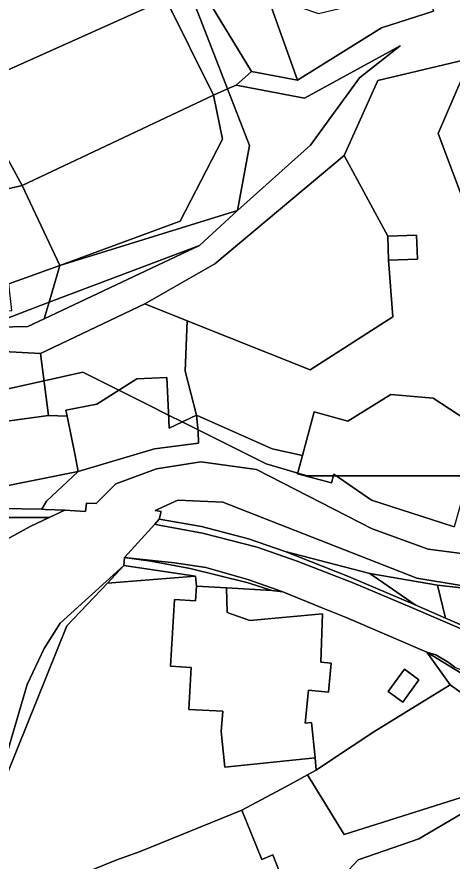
# Model space of a CAD drawing. Extents: x -502026 to -497664, y -1143484 to -1138019.
# Drawn here: x -498561.6 to -498471.5, y -1140322.7 to -1140148 of the extents above; entities that cross this region are included whole.
import ezdxf

# ---------------------------------------------------------------- set-up
doc = ezdxf.new("R2010")
doc.units = 0
for name, color, linetype in [('25', 7, 'Continuous'), ('37', 7, 'Continuous'), ('49', 7, 'Continuous'), ('55', 7, 'Continuous'), ('62', 7, 'Continuous')]:
    doc.layers.add(name, color=color, linetype=linetype)

msp = doc.modelspace()

# ---------------------------------------------------------------- linework, layer by layer
at = {"layer": '25'}
for points in [[(-498459.44, -1140207.56), (-498462.52, -1140223.86), (-498464.75, -1140231.55), (-498465.32, -1140233.53), (-498475.44, -1140226.91), (-498484.23, -1140226.1), (-498493.1, -1140231.68), (-498500.07, -1140229.73), (-498502.5, -1140238.77), (-498508.76, -1140237.36), (-498524.46, -1140230.4), (-498526.79, -1140221.28), (-498526.35, -1140210.91), (-498500.91, -1140221.06), (-498483.77, -1140210.04), (-498484.7, -1140198.35), (-498478.7, -1140198.14), (-498478.87, -1140193.14), (-498484.87, -1140193.35), (-498493.85, -1140176.66), (-498486.94, -1140161.15), (-498467.72, -1140156.6), (-498474.45, -1140172.14), (-498465.13, -1140196.85)], [(-498523.86, -1140195.27), (-498554.97, -1140207.04), (-498552.77, -1140199.4), (-498515.94, -1140188.02)], [(-498554.97, -1140207.04), (-498568.71, -1140212.24), (-498574.76, -1140209.81), (-498575.42, -1140207.73), (-498572.03, -1140206.48), (-498571.7, -1140209.67), (-498562.71, -1140208.75), (-498563.31, -1140203.23), (-498552.77, -1140199.4)], [(-498419.28, -1140264.96), (-498420.38, -1140273.31), (-498421.55, -1140283.59), (-498421.87, -1140286.43), (-498426.19, -1140286.08), (-498434.6, -1140274.31), (-498434.56, -1140272.45), (-498428.8, -1140272.57), (-498428.7, -1140267.45), (-498449.56, -1140267.04), (-498449.81, -1140279.55), (-498452.03, -1140279.51), (-498452.07, -1140281.54), (-498463.45, -1140276.51), (-498472.9, -1140272.41), (-498474.55, -1140265.61), (-498460.91, -1140267.15), (-498449.89, -1140266.73), (-498432.81, -1140265.27), (-498418.98, -1140262.69)], [(-498524.47, -1140265.81), (-498524.65, -1140268.85), (-498528.99, -1140268.6), (-498529.81, -1140282.37), (-498525.52, -1140282.63), (-498526.04, -1140291.37), (-498518.99, -1140291.71), (-498519.32, -1140295.92), (-498518.56, -1140303.28), (-498499.91, -1140301.37), (-498499.65, -1140303.89), (-498501.48, -1140304.88), (-498504.88, -1140306.73), (-498515.08, -1140312.18), (-498536.12, -1140320.73), (-498540.92, -1140322.47), (-498555.6, -1140328.41), (-498578.18, -1140335.35), (-498572.23, -1140322.83), (-498567.78, -1140314.8), (-498551.32, -1140274.05), (-498542.86, -1140265.2), (-498524.67, -1140263.71)], [(-498504.63, -1140331.64), (-498501.79, -1140338.9), (-498518.88, -1140341.39), (-498570.17, -1140355.34), (-498572.95, -1140355.31), (-498579.13, -1140355.34), (-498592.67, -1140352.97), (-498578.18, -1140335.35), (-498555.6, -1140328.41), (-498540.92, -1140322.47), (-498536.12, -1140320.73), (-498515.08, -1140312.18), (-498510.95, -1140322.38), (-498508.62, -1140321.44)]]:
    msp.add_lwpolyline(points, close=True, dxfattribs=at)
at = {"layer": '37'}
for points in [[(-498580.7, -1139904.91), (-498574.32, -1139926.66), (-498559.71, -1139982.7), (-498534.68, -1140067.99), (-498523.51, -1140099.19), (-498525.46, -1140099.67), (-498503.51, -1140161.05), (-498513.07, -1140159.27), (-498523.05, -1140142.79), (-498532.36, -1140111.9), (-498543.21, -1140078.75), (-498547.17, -1140066.02), (-498557.89, -1140033.39), (-498577.39, -1139963.52), (-498584.01, -1139942.13), (-498590.01, -1139920.48), (-498609.44, -1139845.64), (-498615.65, -1139814.41), (-498623.41, -1139785.38), (-498626.05, -1139772.41), (-498623.42, -1139762.03), (-498619.31, -1139757.84), (-498592.84, -1139833.58), (-498587.99, -1139880.06)], [(-498516.23, -1140118.88), (-498511.4, -1140137.73), (-498506.3, -1140144.84), (-498499.22, -1140147.29), (-498489.05, -1140144.84), (-498477.41, -1140141.29), (-498475.38, -1140146.76), (-498486.14, -1140150.27), (-498503.51, -1140161.05), (-498525.46, -1140099.67), (-498523.51, -1140099.19)], [(-498547.05, -1140117.17), (-498544.9, -1140123.19), (-498553.52, -1140120.93), (-498556.27, -1140131.07), (-498546.77, -1140133.65), (-498545.8, -1140129.93), (-498543.71, -1140130.48), (-498542.85, -1140127.18), (-498544.93, -1140126.63), (-498544.09, -1140123.4), (-498544.9, -1140123.19), (-498532.69, -1140118.83), (-498526.12, -1140142.06), (-498518.02, -1140162.88), (-498520.94, -1140164.17), (-498530.79, -1140144.21), (-498571.63, -1140162.6), (-498560.56, -1140182.88), (-498581.76, -1140187.79), (-498588.51, -1140166.89), (-498590.01, -1140162.02), (-498598.07, -1140136.66), (-498605.95, -1140115.74), (-498570.8, -1140113.45)], [(-498520.94, -1140164.17), (-498560.56, -1140182.88), (-498571.63, -1140162.6), (-498530.79, -1140144.21)], [(-498552.77, -1140199.4), (-498560.56, -1140182.88), (-498520.94, -1140164.17), (-498519.08, -1140173.31), (-498527.86, -1140190.27)], [(-498552.77, -1140199.4), (-498563.31, -1140203.23), (-498572.27, -1140204.16), (-498572.03, -1140206.48), (-498575.42, -1140207.73), (-498577.36, -1140201.64), (-498577.23, -1140200.45), (-498577.76, -1140200.39), (-498581.76, -1140187.79), (-498560.56, -1140182.88)]]:
    msp.add_lwpolyline(points, close=True, dxfattribs=at)
at = {"layer": '49'}
for points in [[(-498567.88, -1140258.38), (-498558.86, -1140253.45), (-498554.95, -1140251.62), (-498551.73, -1140250.11), (-498547.43, -1140250.32), (-498547.23, -1140248.6), (-498545.22, -1140248.67), (-498541.15, -1140244.61), (-498532.76, -1140241.54), (-498523.57, -1140240.06), (-498512.04, -1140241.67), (-498488.09, -1140253.97), (-498476.48, -1140258.14), (-498461.5, -1140260.09), (-498409.49, -1140256.52), (-498393.76, -1140257.98), (-498376.71, -1140259.93), (-498361.68, -1140265.12), (-498356.78, -1140267.13)], [(-498359.52, -1140274.12), (-498360.57, -1140273.73), (-498365.5, -1140271.49), (-498370.07, -1140270.05), (-498378.71, -1140267.34), (-498394.74, -1140263.63), (-498407, -1140263.15), (-498418.98, -1140262.69), (-498432.81, -1140265.27), (-498449.89, -1140266.73), (-498460.91, -1140267.15), (-498478.83, -1140264.15), (-498518.98, -1140248.4), (-498528.28, -1140247.99), (-498533.03, -1140250.13), (-498531.74, -1140250.38), (-498532.15, -1140251.97), (-498533.09, -1140253), (-498539.34, -1140259.87), (-498539.49, -1140261.53), (-498552.66, -1140273.5), (-498555.99, -1140278.71), (-498559.51, -1140286.19), (-498564.44, -1140303.13)]]:
    msp.add_lwpolyline(points, dxfattribs=at)
at = {"layer": '55'}
for points in [[(-498513.07, -1140159.27), (-498516.23, -1140162.11), (-498518.02, -1140162.88), (-498526.12, -1140142.06), (-498532.69, -1140118.83), (-498534.86, -1140112.8), (-498532.36, -1140111.9), (-498523.05, -1140142.79)], [(-498515.94, -1140188.02), (-498513.47, -1140174.58), (-498518.02, -1140162.88), (-498516.23, -1140162.11), (-498502.12, -1140164.77), (-498482.3, -1140153.95), (-498490.71, -1140160.61), (-498500.87, -1140174.52)], [(-498432.34, -1140210.8), (-498431.2, -1140217.36), (-498443.74, -1140212.38), (-498459.44, -1140207.56), (-498465.13, -1140196.85), (-498474.45, -1140172.14), (-498467.72, -1140156.6), (-498462.85, -1140155.45), (-498466.93, -1140162.26), (-498469.59, -1140175.97), (-498461.59, -1140196.84), (-498449.01, -1140206.85), (-498441.49, -1140209.43)], [(-498515.94, -1140188.02), (-498552.77, -1140199.4), (-498527.86, -1140190.27), (-498519.08, -1140173.31), (-498520.94, -1140164.17), (-498518.02, -1140162.88), (-498513.47, -1140174.58)], [(-498484.87, -1140193.35), (-498484.7, -1140198.35), (-498483.77, -1140210.04), (-498500.91, -1140221.06), (-498526.35, -1140210.91), (-498535.15, -1140207.4), (-498520.63, -1140199.12), (-498493.85, -1140176.66)], [(-498484.7, -1140198.35), (-498484.87, -1140193.35), (-498478.87, -1140193.14), (-498478.7, -1140198.14)], [(-498555.96, -1140210.47), (-498554.97, -1140207.04), (-498523.86, -1140195.27)], [(-498555.96, -1140210.47), (-498559.38, -1140212.08), (-498568.71, -1140212.24), (-498554.97, -1140207.04)], [(-498526.35, -1140210.91), (-498526.79, -1140221.28), (-498524.46, -1140230.4), (-498530.11, -1140233.1), (-498530.26, -1140229.84), (-498530.58, -1140222.6), (-498536.8, -1140222.88), (-498545.1, -1140228.13), (-498551.47, -1140229.41), (-498551.22, -1140230.65), (-498555.09, -1140230.48), (-498556.72, -1140217.66), (-498535.15, -1140207.4)], [(-498556.72, -1140217.66), (-498555.09, -1140230.48), (-498570.29, -1140232.58), (-498577.83, -1140235.26), (-498581.56, -1140238.34), (-498580.15, -1140233.8), (-498576.27, -1140221.35), (-498583.49, -1140219.1), (-498580.72, -1140217.67), (-498578.36, -1140216.45)], [(-498524.46, -1140230.4), (-498524.09, -1140233.77), (-498524.03, -1140236.23), (-498533.15, -1140237.41), (-498548.92, -1140242.09), (-498549.58, -1140238.79), (-498551.22, -1140230.65), (-498551.47, -1140229.41), (-498545.1, -1140228.13), (-498536.8, -1140222.88), (-498530.58, -1140222.6), (-498530.26, -1140229.84), (-498530.11, -1140233.1)], [(-498465.32, -1140233.53), (-498468.73, -1140245.27), (-498471.13, -1140253.54), (-498473.63, -1140252.73), (-498488.21, -1140248.03), (-498496.04, -1140242.6), (-498496.53, -1140244.41), (-498503.52, -1140242.53), (-498502.5, -1140238.77), (-498500.07, -1140229.73), (-498493.1, -1140231.68), (-498484.23, -1140226.1), (-498475.44, -1140226.91)], [(-498551.22, -1140230.65), (-498549.58, -1140238.79), (-498548.92, -1140242.09), (-498581.41, -1140248.56), (-498584.3, -1140240.6), (-498581.56, -1140238.34), (-498577.83, -1140235.26), (-498570.29, -1140232.58), (-498555.09, -1140230.48)], [(-498460.91, -1140267.15), (-498474.55, -1140265.61), (-498488.54, -1140263.19), (-498506.09, -1140258.63), (-498513.71, -1140256.02), (-498523.41, -1140253.47), (-498532.15, -1140251.97), (-498531.74, -1140250.38), (-498533.03, -1140250.13), (-498528.28, -1140247.99), (-498518.98, -1140248.4), (-498478.83, -1140264.15)], [(-498554.95, -1140251.62), (-498558.86, -1140253.45), (-498567.88, -1140258.38), (-498581.56, -1140258.51), (-498622.07, -1140258.8), (-498634.13, -1140259.38), (-498641.92, -1140259.68), (-498655.12, -1140260.51), (-498660.95, -1140260.9), (-498675.36, -1140262.25), (-498677.26, -1140262.2), (-498678.31, -1140255.27), (-498677.56, -1140255.17), (-498670.68, -1140254.46), (-498656.92, -1140253.33), (-498645.18, -1140252.73), (-498632.41, -1140252.31), (-498621.15, -1140252.13), (-498610.43, -1140251.92), (-498593.14, -1140251.79), (-498588.17, -1140251.78), (-498579.12, -1140251.66), (-498568.18, -1140251.59)], [(-498488.54, -1140263.19), (-498479.15, -1140269.69), (-498492.99, -1140263.78), (-498506.09, -1140258.63)], [(-498508.87, -1140266.73), (-498518.25, -1140266.18), (-498524.47, -1140265.81), (-498524.67, -1140263.71), (-498539.49, -1140261.53), (-498539.34, -1140259.87), (-498533.9, -1140260.62), (-498525.76, -1140262.13), (-498513.77, -1140265.14)], [(-498506.59, -1140267), (-498508.87, -1140266.73), (-498513.77, -1140265.14), (-498525.76, -1140262.13), (-498533.9, -1140260.62), (-498539.34, -1140259.87), (-498537.52, -1140260.05), (-498528.97, -1140260.98), (-498522.53, -1140261.93), (-498513.82, -1140264.42)], [(-498542.86, -1140265.2), (-498551.32, -1140274.05), (-498567.78, -1140314.8), (-498564.44, -1140303.13), (-498559.51, -1140286.19), (-498555.99, -1140278.71), (-498552.66, -1140273.5), (-498539.49, -1140261.53)], [(-498524.67, -1140263.71), (-498542.86, -1140265.2), (-498539.49, -1140261.53)], [(-498474.55, -1140265.61), (-498472.9, -1140272.41), (-498479.15, -1140269.69), (-498488.54, -1140263.19)], [(-498518.25, -1140266.18), (-498518.12, -1140271.28), (-498513.39, -1140272.89), (-498498.39, -1140271.53), (-498498.73, -1140281.54), (-498496.54, -1140281.76), (-498497.15, -1140287.73), (-498501.23, -1140287.32), (-498501.93, -1140294.14), (-498500.67, -1140294.01), (-498499.91, -1140301.37), (-498518.56, -1140303.28), (-498519.32, -1140295.92), (-498518.99, -1140291.71), (-498526.04, -1140291.37), (-498525.52, -1140282.63), (-498529.81, -1140282.37), (-498528.99, -1140268.6), (-498524.65, -1140268.85), (-498524.47, -1140265.81)], [(-498508.87, -1140266.73), (-498506.59, -1140267), (-498498.65, -1140270.21), (-498493.47, -1140272.31), (-498476.75, -1140279.49), (-498471.93, -1140286.24), (-498487.76, -1140295.97), (-498496.68, -1140301.91), (-498499.65, -1140303.89), (-498499.91, -1140301.37), (-498500.67, -1140294.01), (-498501.93, -1140294.14), (-498501.23, -1140287.32), (-498497.15, -1140287.73), (-498496.54, -1140281.76), (-498498.73, -1140281.54), (-498498.39, -1140271.53), (-498513.39, -1140272.89), (-498518.12, -1140271.28), (-498518.25, -1140266.18)], [(-498403.95, -1140310.76), (-498396.48, -1140314.75), (-498404.91, -1140312.15), (-498419.76, -1140307.14), (-498428.98, -1140303.78), (-498444.85, -1140297.56), (-498451.73, -1140294.25), (-498462.86, -1140287.98), (-498476.75, -1140279.49), (-498474.9, -1140280.01), (-498472.35, -1140281.51), (-498470.98, -1140282.55), (-498451.34, -1140290.82), (-498447.16, -1140292.53), (-498446.3, -1140293.04), (-498423.17, -1140302.15), (-498413.95, -1140305.42)], [(-498478.39, -1140285.2), (-498481.38, -1140283.01), (-498484.74, -1140287.61), (-498481.76, -1140289.8)], [(-498478.39, -1140285.2), (-498481.76, -1140289.8), (-498484.74, -1140287.61), (-498481.38, -1140283.01)], [(-498456.08, -1140299.18), (-498452.83, -1140303.04), (-498456.99, -1140305.52), (-498458.97, -1140306.15), (-498493.88, -1140317.2), (-498501.48, -1140304.88), (-498499.65, -1140303.89), (-498496.68, -1140301.91), (-498487.76, -1140295.97), (-498471.93, -1140286.24), (-498459.41, -1140295.23)], [(-498448.03, -1140308.73), (-498452.46, -1140310.99), (-498442.71, -1140324.65), (-498445.2, -1140325.93), (-498468.13, -1140331.98), (-498472.03, -1140332.52), (-498485.63, -1140334.87), (-498492.2, -1140336.49), (-498501.79, -1140338.9), (-498504.63, -1140331.64), (-498496.69, -1140328.61), (-498490.97, -1140322.47), (-498478.44, -1140318.08), (-498458.66, -1140306.52), (-498456.99, -1140305.52), (-498452.83, -1140303.04)], [(-498456.99, -1140305.52), (-498458.66, -1140306.52), (-498478.44, -1140318.08), (-498490.97, -1140322.47), (-498496.69, -1140328.61), (-498504.63, -1140331.64), (-498508.62, -1140321.44), (-498510.95, -1140322.38), (-498515.08, -1140312.18), (-498504.88, -1140306.73), (-498501.48, -1140304.88), (-498493.88, -1140317.2), (-498458.97, -1140306.15)]]:
    msp.add_lwpolyline(points, close=True, dxfattribs=at)
for points in [[(-498412.76, -1140145.86), (-498425.44, -1140149.16), (-498458.36, -1140154.39), (-498462.85, -1140155.45), (-498467.72, -1140156.6), (-498486.94, -1140161.15), (-498493.85, -1140176.66), (-498520.63, -1140199.12), (-498535.15, -1140207.4), (-498556.72, -1140217.66), (-498578.36, -1140216.45)], [(-498568.71, -1140212.24), (-498559.38, -1140212.08), (-498555.96, -1140210.47), (-498523.86, -1140195.27), (-498515.94, -1140188.02), (-498500.87, -1140174.52), (-498490.71, -1140160.61), (-498482.3, -1140153.95), (-498502.12, -1140164.77), (-498516.23, -1140162.11), (-498513.07, -1140159.27), (-498503.51, -1140161.05), (-498486.14, -1140150.27), (-498475.38, -1140146.76)], [(-498461.5, -1140260.09), (-498476.48, -1140258.14), (-498488.09, -1140253.97), (-498512.04, -1140241.67), (-498523.57, -1140240.06), (-498532.76, -1140241.54), (-498541.15, -1140244.61), (-498545.22, -1140248.67), (-498547.23, -1140248.6), (-498547.43, -1140250.32), (-498551.73, -1140250.11), (-498555.75, -1140249.92), (-498556.46, -1140249.89), (-498555.48, -1140248.23), (-498548.92, -1140242.09), (-498533.15, -1140237.41), (-498524.03, -1140236.23), (-498524.09, -1140233.77), (-498524.46, -1140230.4), (-498508.76, -1140237.36), (-498502.5, -1140238.77), (-498503.52, -1140242.53), (-498496.53, -1140244.41), (-498496.04, -1140242.6), (-498488.21, -1140248.03), (-498473.63, -1140252.73), (-498471.13, -1140253.54)], [(-498581.41, -1140248.56), (-498548.92, -1140242.09), (-498555.48, -1140248.23), (-498556.46, -1140249.89), (-498564.81, -1140249.76)], [(-498564.81, -1140249.76), (-498556.46, -1140249.89), (-498555.75, -1140249.92), (-498551.73, -1140250.11), (-498554.95, -1140251.62), (-498568.18, -1140251.59)], [(-498459.73, -1140278.91), (-498474.52, -1140272.56), (-498479.94, -1140270.25), (-498491.85, -1140265.17), (-498503.58, -1140260.62), (-498511.86, -1140257.75), (-498523.24, -1140254.86), (-498532.19, -1140253.15), (-498533.09, -1140253), (-498532.15, -1140251.97), (-498523.41, -1140253.47), (-498513.71, -1140256.02), (-498506.09, -1140258.63), (-498492.99, -1140263.78), (-498479.15, -1140269.69), (-498472.9, -1140272.41), (-498463.45, -1140276.51)], [(-498470.98, -1140282.55), (-498472.35, -1140281.51), (-498474.9, -1140280.01), (-498476.75, -1140279.49), (-498493.47, -1140272.31), (-498498.65, -1140270.21), (-498506.59, -1140267), (-498513.82, -1140264.42), (-498522.53, -1140261.93), (-498528.97, -1140260.98), (-498537.52, -1140260.05), (-498539.34, -1140259.87), (-498533.09, -1140253), (-498532.19, -1140253.15), (-498523.24, -1140254.86), (-498511.86, -1140257.75), (-498503.58, -1140260.62), (-498491.85, -1140265.17), (-498479.94, -1140270.25), (-498474.52, -1140272.56), (-498459.73, -1140278.91)], [(-498373.06, -1140322.8), (-498385.91, -1140319.72), (-498388.12, -1140319.18), (-498406.57, -1140315.55), (-498442.63, -1140309.69), (-498456.08, -1140299.18), (-498459.41, -1140295.23), (-498471.93, -1140286.24), (-498476.75, -1140279.49), (-498462.86, -1140287.98), (-498451.73, -1140294.25), (-498444.85, -1140297.56), (-498436.09, -1140304.86), (-498404.91, -1140312.15), (-498396.48, -1140314.75), (-498390.65, -1140316.34), (-498382.78, -1140318.32), (-498367.65, -1140318.77), (-498335.43, -1140326.36)]]:
    msp.add_lwpolyline(points, dxfattribs=at)
at = {"layer": '62'}
for points in [[(-498358.49, -1140224.1), (-498375, -1140231.5), (-498380.15, -1140232.21), (-498394.51, -1140234.19), (-498404.42, -1140235.55), (-498425.19, -1140238.41), (-498444.04, -1140241.01), (-498458.5, -1140243), (-498468.07, -1140243), (-498495.46, -1140243), (-498496.15, -1140243), (-498501.5, -1140243), (-498503.49, -1140242.41), (-498510, -1140240.5), (-498524.13, -1140233.44), (-498525.92, -1140232.54), (-498527.39, -1140231.8), (-498530.23, -1140230.38), (-498534.86, -1140228.07), (-498540.53, -1140225.24), (-498548, -1140221.5), (-498556.01, -1140223.28), (-498575, -1140227.5)], [(-498575, -1140227.5), (-498556.01, -1140223.28), (-498548, -1140221.5), (-498540.53, -1140225.24), (-498534.86, -1140228.07), (-498530.23, -1140230.38), (-498527.39, -1140231.8), (-498525.92, -1140232.54), (-498524.13, -1140233.44), (-498510, -1140240.5), (-498503.49, -1140242.41), (-498501.5, -1140243), (-498496.15, -1140243), (-498495.46, -1140243), (-498468.07, -1140243), (-498458.5, -1140243), (-498444.04, -1140241.01), (-498425.19, -1140238.41), (-498404.42, -1140235.55), (-498394.51, -1140234.19), (-498380.15, -1140232.21), (-498375, -1140231.5), (-498358.49, -1140224.1)]]:
    msp.add_lwpolyline(points, dxfattribs=at)

doc.saveas('drawing.dxf')
